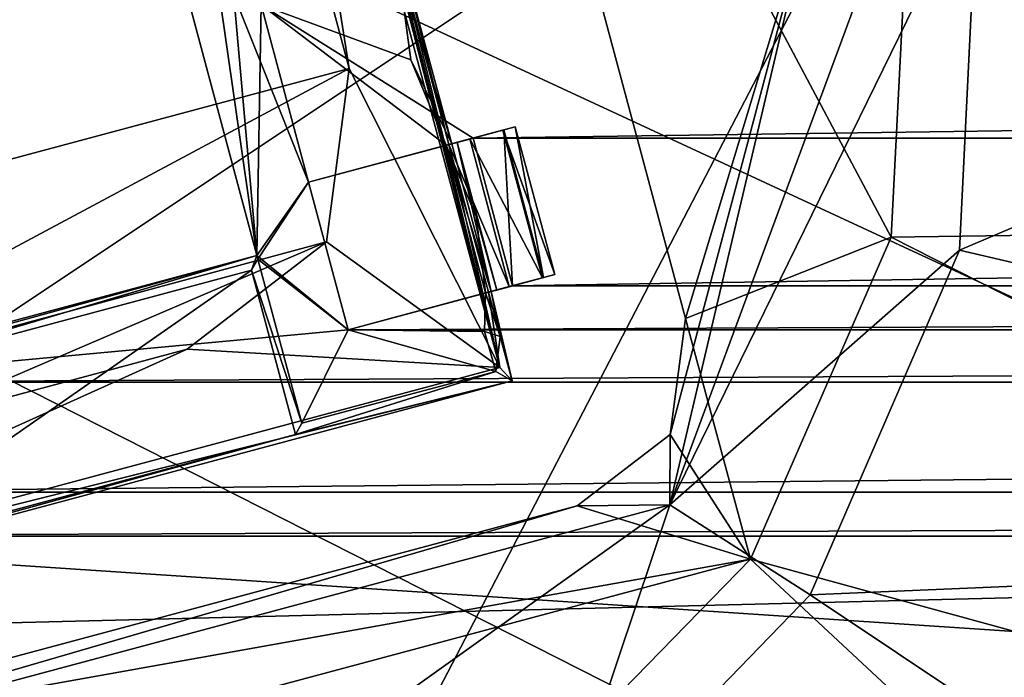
# Model space of a CAD drawing. Header units: millimetres. Extents: x -78 to 78, y -78 to 78.
# Tile 363 of 449: x -16.82 to -13.6, y 61.58 to 63.73. Entities that reach past the tile are written whole.
import ezdxf

# ---------------------------------------------------------------- set-up
doc = ezdxf.new("R2010")
doc.units = ezdxf.units.MM
doc.header["$LTSCALE"] = 41.718519
for name, color, linetype in [('10', 7, 'CONTINUOUS'), ('1004', 7, 'CONTINUOUS'), ('1023', 7, 'CONTINUOUS'), ('1153', 7, 'CONTINUOUS'), ('1745', 7, 'CONTINUOUS'), ('1769', 7, 'CONTINUOUS'), ('2704', 7, 'CONTINUOUS'), ('2720', 7, 'CONTINUOUS'), ('3539', 7, 'CONTINUOUS'), ('3549', 7, 'CONTINUOUS'), ('3560', 7, 'CONTINUOUS'), ('3585', 7, 'CONTINUOUS'), ('3586', 7, 'CONTINUOUS'), ('3614', 7, 'CONTINUOUS'), ('3616', 7, 'CONTINUOUS'), ('3641', 7, 'CONTINUOUS'), ('3642', 7, 'CONTINUOUS'), ('3645', 7, 'CONTINUOUS'), ('3646', 7, 'CONTINUOUS'), ('3671', 7, 'CONTINUOUS'), ('3695', 7, 'CONTINUOUS'), ('3696', 7, 'CONTINUOUS'), ('3697', 7, 'CONTINUOUS'), ('3698', 7, 'CONTINUOUS'), ('3699', 7, 'CONTINUOUS'), ('3723', 7, 'CONTINUOUS'), ('3724', 7, 'CONTINUOUS'), ('3746', 7, 'CONTINUOUS'), ('3773', 7, 'CONTINUOUS'), ('3823', 7, 'CONTINUOUS'), ('3825', 7, 'CONTINUOUS'), ('6', 7, 'CONTINUOUS'), ('845', 7, 'CONTINUOUS'), ('847', 7, 'CONTINUOUS'), ('873', 7, 'CONTINUOUS'), ('898', 7, 'CONTINUOUS'), ('920', 7, 'CONTINUOUS')]:
    doc.layers.add(name, color=color, linetype=linetype)

msp = doc.modelspace()

# ---------------------------------------------------------------- linework, layer by layer
at = {"layer": '10', "linetype": 'CONTINUOUS'}
for points in [[(-45.7061, 61.0325, -2), (-35.7207, 67.3652, -2), (-2.1202, 62.1222, -2), (-45.7061, 61.0325, -2)], [(-2.1202, 62.1222, -2), (-35.7207, 67.3652, -2), (0, 63, -2), (-2.1202, 62.1222, -2)], [(0, 63, -2), (-35.7207, 67.3652, -2), (12.2508, 63.4403, -2), (0, 63, -2)], [(12.2508, 63.4403, -2), (-35.7207, 67.3652, -2), (12.5431, 64.3966, -2), (12.2508, 63.4403, -2)], [(-2.9996, 60.0121, -2), (-45.7061, 61.0325, -2), (-2.1202, 62.1222, -2), (-2.9996, 60.0121, -2)]]:
    msp.add_3dface(points, dxfattribs=at)
at = {"layer": '1004', "color": 7, "linetype": 'CONTINUOUS'}
for points in [[(-14.9931, 62.1368, 22.2), (-18.084, 61.3085, 22.2), (-14.9931, 62.1368, 23.2), (-14.9931, 62.1368, 22.2)], [(-14.9931, 62.1368, 23.2), (-18.084, 61.3085, 22.2), (-18.084, 61.3085, 23.2), (-14.9931, 62.1368, 23.2)]]:
    msp.add_3dface(points, dxfattribs=at)
at = {"layer": '1023', "color": 7, "linetype": 'CONTINUOUS'}
for points in [[(-13.9075, 64.169, 22.2), (-13.9661, 63.0151, 22.2), (-15.4677, 65.8401, 22.2), (-13.9075, 64.169, 22.2)], [(-13.9661, 63.0151, 22.2), (-14.6395, 62.7491, 22.2), (-15.4677, 65.8401, 22.2), (-13.9661, 63.0151, 22.2)], [(-13.9661, 63.0151, 22.2), (-14.4268, 61.9626, 22.2), (-14.6395, 62.7491, 22.2), (-13.9661, 63.0151, 22.2)], [(-14.6395, 62.7491, 22.2), (-14.4268, 61.9626, 22.2), (-14.6895, 62.3697, 22.2), (-14.6395, 62.7491, 22.2)], [(-14.6895, 62.3697, 22.2), (-14.4268, 61.9626, 22.2), (-14.9931, 62.1368, 22.2), (-14.6895, 62.3697, 22.2)], [(-14.9931, 62.1368, 22.2), (-14.4268, 61.9626, 22.2), (-18.084, 61.3085, 22.2), (-14.9931, 62.1368, 22.2)], [(-14.4268, 61.9626, 22.2), (-15.2242, 61.1437, 22.2), (-18.4874, 60.8746, 22.2), (-14.4268, 61.9626, 22.2)], [(-14.4268, 61.9626, 22.2), (-18.4874, 60.8746, 22.2), (-18.084, 61.3085, 22.2), (-14.4268, 61.9626, 22.2)]]:
    msp.add_3dface(points, dxfattribs=at)
at = {"layer": '1153', "color": 7, "linetype": 'CONTINUOUS'}
for points in [[(-13.9075, 64.169, 22.2), (-8.3066, 63.0947, 23.7), (-13.9661, 63.0151, 22.2), (-13.9075, 64.169, 22.2)], [(-8.4236, 63.9839, 23.6629), (-8.3066, 63.0947, 23.7), (-13.9075, 64.169, 22.2), (-8.4236, 63.9839, 23.6629)], [(-8.3066, 63.0947, 23.7), (-8.9231, 60.4551, 23.7), (-13.9661, 63.0151, 22.2), (-8.3066, 63.0947, 23.7)], [(-13.9661, 63.0151, 22.2), (-8.9231, 60.4551, 23.7), (-14.4268, 61.9626, 22.2), (-13.9661, 63.0151, 22.2)], [(-14.4268, 61.9626, 22.2), (-10.3116, 58.1301, 23.7), (-15.2242, 61.1437, 22.2), (-14.4268, 61.9626, 22.2)], [(-8.9231, 60.4551, 23.7), (-10.3116, 58.1301, 23.7), (-14.4268, 61.9626, 22.2), (-8.9231, 60.4551, 23.7)]]:
    msp.add_3dface(points, dxfattribs=at)
at = {"layer": '1745', "linetype": 'CONTINUOUS'}
for points in [[(-7.9703, 75.9162, 28.7), (-31.0424, 69.7372, 28.7), (-28.8782, 50.0362, 28.7), (-7.9703, 75.9162, 28.7)], [(-19.091, 54.5266, 28.7), (-7.9703, 75.9162, 28.7), (-28.8782, 50.0362, 28.7), (-19.091, 54.5266, 28.7)], [(-8.651, 57.1209, 28.7), (-7.9703, 75.9162, 28.7), (-19.091, 54.5266, 28.7), (-8.651, 57.1209, 28.7)]]:
    msp.add_3dface(points, dxfattribs=at)
at = {"layer": '1769', "linetype": 'CONTINUOUS'}
for points in [[(-27.6073, 68.005, 26.2), (-10.0938, 72.6977, 26.2), (-10.352, 59.2515, 26.2), (-27.6073, 68.005, 26.2)], [(-24.562, 60.6528, 26.2), (-27.6073, 68.005, 26.2), (-14.9868, 55.9316, 26.2), (-24.562, 60.6528, 26.2)], [(-27.6073, 68.005, 26.2), (-10.352, 59.2515, 26.2), (-12.3647, 57.1714, 26.2), (-27.6073, 68.005, 26.2)], [(-27.6073, 68.005, 26.2), (-12.3647, 57.1714, 26.2), (-14.9868, 55.9316, 26.2), (-27.6073, 68.005, 26.2)]]:
    msp.add_3dface(points, dxfattribs=at)
at = {"layer": '2704', "linetype": 'CONTINUOUS'}
for points in [[(-16.5779, 64.9605, 21.67), (-16.0407, 62.9557, 21.67), (-16.312, 64.8374, 21.67), (-16.5779, 64.9605, 21.67)], [(-16.0407, 62.9557, 21.67), (-16.1567, 64.2579, 21.67), (-16.312, 64.8374, 21.67), (-16.0407, 62.9557, 21.67)], [(-16.0407, 62.9557, 21.67), (-16.0273, 63.7749, 21.67), (-16.1567, 64.2579, 21.67), (-16.0407, 62.9557, 21.67)], [(-16.0407, 62.9557, 21.67), (-15.872, 63.1953, 21.67), (-16.0273, 63.7749, 21.67), (-16.0407, 62.9557, 21.67)], [(-15.3341, 63.3395, 21.67), (16.0273, 63.7748, 21.67), (-16.0273, 63.7749, 21.67), (-15.3341, 63.3395, 21.67)], [(-15.872, 63.1953, 21.67), (-15.3341, 63.3395, 21.67), (-16.0273, 63.7749, 21.67), (-15.872, 63.1953, 21.67)], [(15.3341, 63.3394, 21.67), (16.0273, 63.7748, 21.67), (-15.3341, 63.3395, 21.67), (15.3341, 63.3394, 21.67)], [(15.3341, 63.3394, 21.67), (-15.3341, 63.3395, 21.67), (-15.2047, 62.8565, 21.67), (15.3341, 63.3394, 21.67)], [(15.2047, 62.8565, 21.67), (15.3341, 63.3394, 21.67), (-15.2047, 62.8565, 21.67), (15.2047, 62.8565, 21.67)], [(-15.872, 63.1953, 21.67), (-16.0407, 62.9557, 21.67), (-15.7426, 62.7124, 21.67), (-15.872, 63.1953, 21.67)], [(-16.0407, 62.9557, 21.67), (-17.5862, 62.5416, 21.67), (-15.7426, 62.7124, 21.67), (-16.0407, 62.9557, 21.67)], [(15.7426, 62.7123, 21.67), (15.2047, 62.8565, 21.67), (-15.7426, 62.7124, 21.67), (15.7426, 62.7123, 21.67)], [(-15.7426, 62.7124, 21.67), (15.2047, 62.8565, 21.67), (-15.2047, 62.8565, 21.67), (-15.7426, 62.7124, 21.67)], [(-17.5862, 62.5416, 21.67), (15.7426, 62.7123, 21.67), (-15.7426, 62.7124, 21.67), (-17.5862, 62.5416, 21.67)], [(17.5862, 62.5416, 21.67), (15.7426, 62.7123, 21.67), (-17.5862, 62.5416, 21.67), (17.5862, 62.5416, 21.67)], [(17.7227, 62.1817, 21.67), (17.5862, 62.5416, 21.67), (-17.7227, 62.1818, 21.67), (17.7227, 62.1817, 21.67)], [(17.5862, 62.5416, 21.67), (-17.5862, 62.5416, 21.67), (-17.7227, 62.1818, 21.67), (17.5862, 62.5416, 21.67)], [(17.7227, 62.1817, 21.67), (-17.7227, 62.1818, 21.67), (-18.2607, 62.0377, 21.67), (17.7227, 62.1817, 21.67)], [(18.2606, 62.0376, 21.67), (17.7227, 62.1817, 21.67), (-18.2607, 62.0377, 21.67), (18.2606, 62.0376, 21.67)], [(-18.2607, 62.0377, 21.67), (-32.3051, 59.1177, 21.67), (-10.8683, 61.5473, 21.67), (-18.2607, 62.0377, 21.67)], [(18.2606, 62.0376, 21.67), (-18.2607, 62.0377, 21.67), (-10.8683, 61.5473, 21.67), (18.2606, 62.0376, 21.67)]]:
    msp.add_3dface(points, dxfattribs=at)
at = {"layer": '2720', "linetype": 'CONTINUOUS'}
for points in [[(-21.6495, 66.5675, 20.074), (21.6343, 66.5724, 20.074), (10.8681, 61.5473, 20.074), (-21.6495, 66.5675, 20.074)], [(-41.1446, 56.6312, 20.074), (-21.6495, 66.5675, 20.074), (-10.8403, 61.5523, 20.074), (-41.1446, 56.6312, 20.074)], [(-10.8403, 61.5523, 20.074), (-21.6495, 66.5675, 20.074), (10.8681, 61.5473, 20.074), (-10.8403, 61.5523, 20.074)]]:
    msp.add_3dface(points, dxfattribs=at)
at = {"layer": '3539', "linetype": 'CONTINUOUS'}
for points in [[(-17.5862, 62.5416, 21.67), (-16.0407, 62.9557, 21.67), (-17.5831, 62.5298, 21.845), (-17.5862, 62.5416, 21.67)], [(-17.5831, 62.5298, 21.845), (-16.0407, 62.9557, 21.67), (-17.5467, 62.5088, 22.27), (-17.5831, 62.5298, 21.845)], [(-17.5467, 62.5088, 22.27), (-16.0407, 62.9557, 21.67), (-16.0586, 62.9075, 22.27), (-17.5467, 62.5088, 22.27)], [(-16.0407, 62.9557, 21.67), (-16.0376, 62.9439, 21.845), (-16.0586, 62.9075, 22.27), (-16.0407, 62.9557, 21.67)]]:
    msp.add_3dface(points, dxfattribs=at)
at = {"layer": '3549', "linetype": 'CONTINUOUS'}
for points in [[(-16.0376, 62.9439, 21.845), (-16.5779, 64.9605, 21.67), (-16.5811, 64.9724, 21.845), (-16.0376, 62.9439, 21.845)], [(-16.0407, 62.9557, 21.67), (-16.5779, 64.9605, 21.67), (-16.0376, 62.9439, 21.845), (-16.0407, 62.9557, 21.67)]]:
    msp.add_3dface(points, dxfattribs=at)
at = {"layer": '3560', "linetype": 'CONTINUOUS'}
for points in [[(-15.2047, 62.8565, 21.67), (-15.3341, 63.3395, 21.67), (-15.2334, 63.3665, 21.7623), (-15.2047, 62.8565, 21.67)], [(-15.2334, 63.3665, 21.7623), (-15.1959, 63.3765, 21.896), (-15.104, 62.8835, 21.7623), (-15.2334, 63.3665, 21.7623)], [(-15.2047, 62.8565, 21.67), (-15.2334, 63.3665, 21.7623), (-15.104, 62.8835, 21.7623), (-15.2047, 62.8565, 21.67)], [(-15.1959, 63.3765, 21.896), (-15.0664, 62.8935, 21.896), (-15.104, 62.8835, 21.7623), (-15.1959, 63.3765, 21.896)]]:
    msp.add_3dface(points, dxfattribs=at)
at = {"layer": '3585', "linetype": 'CONTINUOUS'}
for points in [[(-15.7426, 62.7124, 21.67), (-15.2047, 62.8565, 21.67), (-15.104, 62.8835, 21.7623), (-15.7426, 62.7124, 21.67)], [(-15.7426, 62.7124, 21.845), (-15.7426, 62.7124, 21.67), (-15.104, 62.8835, 21.7623), (-15.7426, 62.7124, 21.845)], [(-15.2928, 62.8329, 21.8612), (-15.7426, 62.7124, 21.845), (-15.104, 62.8835, 21.7623), (-15.2928, 62.8329, 21.8612)], [(-15.2567, 62.8426, 22.1557), (-15.2928, 62.8329, 21.8612), (-15.0664, 62.8935, 21.896), (-15.2567, 62.8426, 22.1557)], [(-15.0664, 62.8935, 21.896), (-15.2928, 62.8329, 21.8612), (-15.104, 62.8835, 21.7623), (-15.0664, 62.8935, 21.896)], [(-15.2742, 62.8379, 22.4493), (-15.2567, 62.8426, 22.1557), (-15.0664, 62.8935, 22.421), (-15.2742, 62.8379, 22.4493)], [(-15.1072, 62.8826, 22.5598), (-15.2742, 62.8379, 22.4493), (-15.0664, 62.8935, 22.421), (-15.1072, 62.8826, 22.5598)], [(-15.2155, 62.8536, 22.652), (-15.2742, 62.8379, 22.4493), (-15.1072, 62.8826, 22.5598), (-15.2155, 62.8536, 22.652)], [(-15.0664, 62.8935, 22.421), (-15.2567, 62.8426, 22.1557), (-15.0664, 62.8935, 21.896), (-15.0664, 62.8935, 22.421)], [(-15.2838, 62.8353, 22.6698), (-15.2742, 62.8379, 22.4493), (-15.2155, 62.8536, 22.652), (-15.2838, 62.8353, 22.6698)]]:
    msp.add_3dface(points, dxfattribs=at)
at = {"layer": '3586', "linetype": 'CONTINUOUS'}
for points in [[(-15.2334, 63.3665, 21.7623), (-15.3341, 63.3395, 21.67), (-15.872, 63.1953, 21.845), (-15.2334, 63.3665, 21.7623)], [(-15.4219, 63.3159, 21.8612), (-15.2334, 63.3665, 21.7623), (-15.872, 63.1953, 21.845), (-15.4219, 63.3159, 21.8612)], [(-15.4219, 63.3159, 21.8612), (-15.3861, 63.3255, 22.1542), (-15.1959, 63.3765, 21.896), (-15.4219, 63.3159, 21.8612)], [(-15.2334, 63.3665, 21.7623), (-15.4219, 63.3159, 21.8612), (-15.1959, 63.3765, 21.896), (-15.2334, 63.3665, 21.7623)], [(-15.4036, 63.3208, 22.4493), (-15.4132, 63.3183, 22.6698), (-15.2366, 63.3656, 22.5598), (-15.4036, 63.3208, 22.4493)], [(-15.2366, 63.3656, 22.5598), (-15.4132, 63.3183, 22.6698), (-15.3449, 63.3366, 22.652), (-15.2366, 63.3656, 22.5598)], [(-15.3861, 63.3255, 22.1542), (-15.4036, 63.3208, 22.4493), (-15.1959, 63.3765, 22.421), (-15.3861, 63.3255, 22.1542)], [(-15.1959, 63.3765, 22.421), (-15.4036, 63.3208, 22.4493), (-15.2366, 63.3656, 22.5598), (-15.1959, 63.3765, 22.421)], [(-15.1959, 63.3765, 21.896), (-15.3861, 63.3255, 22.1542), (-15.1959, 63.3765, 22.421), (-15.1959, 63.3765, 21.896)], [(-15.3341, 63.3395, 21.67), (-15.872, 63.1953, 21.67), (-15.872, 63.1953, 21.845), (-15.3341, 63.3395, 21.67)]]:
    msp.add_3dface(points, dxfattribs=at)
at = {"layer": '3614', "linetype": 'CONTINUOUS'}
for points in [[(-15.872, 63.1953, 21.67), (-15.7426, 62.7124, 21.67), (-15.872, 63.1953, 21.845), (-15.872, 63.1953, 21.67)], [(-15.872, 63.1953, 21.845), (-15.7426, 62.7124, 21.67), (-15.7426, 62.7124, 21.845), (-15.872, 63.1953, 21.845)]]:
    msp.add_3dface(points, dxfattribs=at)
at = {"layer": '3616', "linetype": 'CONTINUOUS'}
for points in [[(-16.0586, 62.9075, 22.27), (-16.0376, 62.9439, 21.845), (-15.8936, 62.4066, 21.845), (-16.0586, 62.9075, 22.27)], [(-16.0586, 62.9075, 22.27), (-15.8936, 62.4066, 21.845), (-15.9146, 62.3702, 22.27), (-16.0586, 62.9075, 22.27)]]:
    msp.add_3dface(points, dxfattribs=at)
at = {"layer": '3641', "linetype": 'CONTINUOUS'}
for points in [[(-15.4219, 63.3159, 21.8612), (-15.3243, 63.0833, 21.9003), (-15.3861, 63.3255, 22.1542), (-15.4219, 63.3159, 21.8612)], [(-15.2742, 62.8379, 22.4493), (-15.4036, 63.3208, 22.4493), (-15.3861, 63.3255, 22.1542), (-15.2742, 62.8379, 22.4493)], [(-15.2742, 62.8379, 22.4493), (-15.3861, 63.3255, 22.1542), (-15.2567, 62.8426, 22.1557), (-15.2742, 62.8379, 22.4493)], [(-15.3861, 63.3255, 22.1542), (-15.3243, 63.0833, 21.9003), (-15.2567, 62.8426, 22.1557), (-15.3861, 63.3255, 22.1542)], [(-15.3243, 63.0833, 21.9003), (-15.2928, 62.8329, 21.8612), (-15.2567, 62.8426, 22.1557), (-15.3243, 63.0833, 21.9003)]]:
    msp.add_3dface(points, dxfattribs=at)
at = {"layer": '3642', "linetype": 'CONTINUOUS'}
for points in [[(-15.1959, 63.3765, 21.896), (-15.1959, 63.3765, 22.421), (-15.0664, 62.8935, 21.896), (-15.1959, 63.3765, 21.896)], [(-15.1959, 63.3765, 22.421), (-15.0664, 62.8935, 22.421), (-15.0664, 62.8935, 21.896), (-15.1959, 63.3765, 22.421)]]:
    msp.add_3dface(points, dxfattribs=at)
at = {"layer": '3645', "linetype": 'CONTINUOUS'}
for points in [[(-16.0376, 62.9439, 21.845), (-16.5811, 64.9724, 21.845), (-15.872, 63.1953, 21.845), (-16.0376, 62.9439, 21.845)], [(-15.872, 63.1953, 21.845), (-16.5811, 64.9724, 21.845), (-16.0273, 63.7749, 21.845), (-15.872, 63.1953, 21.845)], [(-15.5775, 63.8954, 21.8612), (-15.5372, 63.5956, 21.845), (-16.0273, 63.7749, 21.845), (-15.5775, 63.8954, 21.8612)], [(-15.5372, 63.5956, 21.845), (-15.4219, 63.3159, 21.8612), (-16.0273, 63.7749, 21.845), (-15.5372, 63.5956, 21.845)], [(-15.4219, 63.3159, 21.8612), (-15.872, 63.1953, 21.845), (-16.0273, 63.7749, 21.845), (-15.4219, 63.3159, 21.8612)], [(-16.0376, 62.9439, 21.845), (-15.872, 63.1953, 21.845), (-15.7426, 62.7124, 21.845), (-16.0376, 62.9439, 21.845)], [(-16.0376, 62.9439, 21.845), (-15.7426, 62.7124, 21.845), (-15.8936, 62.4066, 21.845), (-16.0376, 62.9439, 21.845)], [(-15.2928, 62.8329, 21.8612), (-15.2967, 62.7065, 21.845), (-15.7426, 62.7124, 21.845), (-15.2928, 62.8329, 21.8612)], [(-15.7426, 62.7124, 21.845), (-15.2597, 62.5764, 21.845), (-15.8936, 62.4066, 21.845), (-15.7426, 62.7124, 21.845)], [(-15.2967, 62.7065, 21.845), (-15.2597, 62.5764, 21.845), (-15.7426, 62.7124, 21.845), (-15.2967, 62.7065, 21.845)]]:
    msp.add_3dface(points, dxfattribs=at)
at = {"layer": '3646', "linetype": 'CONTINUOUS'}
for points in [[(-17.5467, 62.5088, 22.27), (-16.0586, 62.9075, 22.27), (-17.4027, 61.9715, 22.27), (-17.5467, 62.5088, 22.27)], [(-16.0586, 62.9075, 22.27), (-15.9146, 62.3702, 22.27), (-17.4027, 61.9715, 22.27), (-16.0586, 62.9075, 22.27)]]:
    msp.add_3dface(points, dxfattribs=at)
at = {"layer": '3671', "linetype": 'CONTINUOUS'}
for points in [[(-15.2838, 62.8353, 22.6698), (-15.2061, 62.5455, 22.67), (-15.2742, 62.8379, 22.4493), (-15.2838, 62.8353, 22.6698)], [(-15.2061, 62.5455, 22.67), (-15.2456, 62.6902, 22.46), (-15.2742, 62.8379, 22.4493), (-15.2061, 62.5455, 22.67)], [(-15.2061, 62.5455, 22.67), (-15.2061, 62.5455, 22.47), (-15.2456, 62.6902, 22.46), (-15.2061, 62.5455, 22.67)]]:
    msp.add_3dface(points, dxfattribs=at)
at = {"layer": '3695', "linetype": 'CONTINUOUS'}
for points in [[(-15.5589, 63.9004, 22.4493), (-15.4036, 63.3208, 22.4493), (-15.5775, 63.8954, 21.8612), (-15.5589, 63.9004, 22.4493)], [(-15.5775, 63.8954, 21.8612), (-15.4036, 63.3208, 22.4493), (-15.5372, 63.5956, 21.845), (-15.5775, 63.8954, 21.8612)], [(-15.5372, 63.5956, 21.845), (-15.4036, 63.3208, 22.4493), (-15.4219, 63.3159, 21.8612), (-15.5372, 63.5956, 21.845)], [(-15.4036, 63.3208, 22.4493), (-15.2742, 62.8379, 22.4493), (-15.4219, 63.3159, 21.8612), (-15.4036, 63.3208, 22.4493)], [(-15.2742, 62.8379, 22.4493), (-15.2928, 62.8329, 21.8612), (-15.4219, 63.3159, 21.8612), (-15.2742, 62.8379, 22.4493)], [(-15.2456, 62.6902, 22.46), (-15.2928, 62.8329, 21.8612), (-15.2742, 62.8379, 22.4493), (-15.2456, 62.6902, 22.46)], [(-15.2967, 62.7065, 21.845), (-15.2928, 62.8329, 21.8612), (-15.2456, 62.6902, 22.46), (-15.2967, 62.7065, 21.845)], [(-15.2597, 62.5764, 21.845), (-15.2967, 62.7065, 21.845), (-15.2456, 62.6902, 22.46), (-15.2597, 62.5764, 21.845)], [(-15.2061, 62.5455, 22.47), (-15.2597, 62.5764, 21.845), (-15.2456, 62.6902, 22.46), (-15.2061, 62.5455, 22.47)]]:
    msp.add_3dface(points, dxfattribs=at)
at = {"layer": '3696', "linetype": 'CONTINUOUS'}
for points in [[(-15.2366, 63.3656, 22.5598), (-15.3449, 63.3366, 22.652), (-15.1072, 62.8826, 22.5598), (-15.2366, 63.3656, 22.5598)], [(-15.1959, 63.3765, 22.421), (-15.2366, 63.3656, 22.5598), (-15.0664, 62.8935, 22.421), (-15.1959, 63.3765, 22.421)], [(-15.2366, 63.3656, 22.5598), (-15.1072, 62.8826, 22.5598), (-15.0664, 62.8935, 22.421), (-15.2366, 63.3656, 22.5598)], [(-15.3449, 63.3366, 22.652), (-15.2155, 62.8536, 22.652), (-15.1072, 62.8826, 22.5598), (-15.3449, 63.3366, 22.652)]]:
    msp.add_3dface(points, dxfattribs=at)
at = {"layer": '3697', "linetype": 'CONTINUOUS'}
for points in [[(-18.1039, 61.7691, 22.67), (-18.1039, 61.7691, 22.47), (-15.2061, 62.5455, 22.47), (-18.1039, 61.7691, 22.67)], [(-15.2061, 62.5455, 22.67), (-18.1039, 61.7691, 22.67), (-15.2061, 62.5455, 22.47), (-15.2061, 62.5455, 22.67)]]:
    msp.add_3dface(points, dxfattribs=at)
at = {"layer": '3698', "linetype": 'CONTINUOUS'}
msp.add_3dface([(-15.4219, 63.3159, 21.8612), (-15.2928, 62.8329, 21.8612), (-15.3243, 63.0833, 21.9003), (-15.4219, 63.3159, 21.8612)], dxfattribs=at)
at = {"layer": '3699', "linetype": 'CONTINUOUS'}
for points in [[(-15.2597, 62.5764, 21.845), (-15.2061, 62.5455, 22.47), (-15.9146, 62.3702, 22.27), (-15.2597, 62.5764, 21.845)], [(-15.8936, 62.4066, 21.845), (-15.2597, 62.5764, 21.845), (-15.9146, 62.3702, 22.27), (-15.8936, 62.4066, 21.845)], [(-15.2061, 62.5455, 22.47), (-18.1039, 61.7691, 22.47), (-15.9146, 62.3702, 22.27), (-15.2061, 62.5455, 22.47)], [(-15.9146, 62.3702, 22.27), (-18.1039, 61.7691, 22.47), (-17.4027, 61.9715, 22.27), (-15.9146, 62.3702, 22.27)]]:
    msp.add_3dface(points, dxfattribs=at)
at = {"layer": '3723', "linetype": 'CONTINUOUS'}
for points in [[(-15.3449, 63.3366, 22.652), (-15.4132, 63.3183, 22.6698), (-15.2155, 62.8536, 22.652), (-15.3449, 63.3366, 22.652)], [(-15.4132, 63.3183, 22.6698), (-15.2838, 62.8353, 22.6698), (-15.2155, 62.8536, 22.652), (-15.4132, 63.3183, 22.6698)]]:
    msp.add_3dface(points, dxfattribs=at)
at = {"layer": '3724', "linetype": 'CONTINUOUS'}
for points in [[(-15.5685, 63.8978, 22.6698), (-15.4132, 63.3183, 22.6698), (-15.5589, 63.9004, 22.4493), (-15.5685, 63.8978, 22.6698)], [(-15.4132, 63.3183, 22.6698), (-15.4036, 63.3208, 22.4493), (-15.5589, 63.9004, 22.4493), (-15.4132, 63.3183, 22.6698)]]:
    msp.add_3dface(points, dxfattribs=at)
at = {"layer": '3746', "linetype": 'CONTINUOUS'}
for points in [[(-15.2468, 62.5894, 23.47), (-18.0906, 61.8274, 23.47), (-15.2061, 62.5455, 22.67), (-15.2468, 62.5894, 23.47)], [(-18.0906, 61.8274, 23.47), (-18.1039, 61.7691, 22.67), (-15.2061, 62.5455, 22.67), (-18.0906, 61.8274, 23.47)]]:
    msp.add_3dface(points, dxfattribs=at)
at = {"layer": '3773', "linetype": 'CONTINUOUS'}
for points in [[(-16.0735, 65.6747, 23.47), (-15.2468, 62.5894, 23.47), (-15.9826, 65.4433, 22.6698), (-16.0735, 65.6747, 23.47)], [(-15.9826, 65.4433, 22.6698), (-15.2468, 62.5894, 23.47), (-15.8532, 64.9603, 22.6698), (-15.9826, 65.4433, 22.6698)], [(-15.8532, 64.9603, 22.6698), (-15.2468, 62.5894, 23.47), (-15.6979, 64.3808, 22.6698), (-15.8532, 64.9603, 22.6698)], [(-15.6979, 64.3808, 22.6698), (-15.2468, 62.5894, 23.47), (-15.5685, 63.8978, 22.6698), (-15.6979, 64.3808, 22.6698)], [(-15.5685, 63.8978, 22.6698), (-15.2468, 62.5894, 23.47), (-15.4132, 63.3183, 22.6698), (-15.5685, 63.8978, 22.6698)], [(-15.4132, 63.3183, 22.6698), (-15.2468, 62.5894, 23.47), (-15.2838, 62.8353, 22.6698), (-15.4132, 63.3183, 22.6698)], [(-15.2468, 62.5894, 23.47), (-15.2061, 62.5455, 22.67), (-15.2838, 62.8353, 22.6698), (-15.2468, 62.5894, 23.47)]]:
    msp.add_3dface(points, dxfattribs=at)
at = {"layer": '3823', "linetype": 'CONTINUOUS'}
for points in [[(-15.2468, 62.5894, 23.47), (-16.0735, 65.6747, 23.47), (-15.7388, 63.5675, 23.47), (-15.2468, 62.5894, 23.47)], [(-15.7388, 63.5675, 23.47), (-16.0735, 65.6747, 23.47), (-15.9976, 64.5334, 23.47), (-15.7388, 63.5675, 23.47)], [(-15.8128, 63, 23.47), (-15.2468, 62.5894, 23.47), (-15.7388, 63.5675, 23.47), (-15.8128, 63, 23.47)], [(-16.2691, 62.6489, 23.47), (-15.2468, 62.5894, 23.47), (-15.8128, 63, 23.47), (-16.2691, 62.6489, 23.47)], [(-18.0906, 61.8274, 23.47), (-15.2468, 62.5894, 23.47), (-16.2691, 62.6489, 23.47), (-18.0906, 61.8274, 23.47)], [(-17.235, 62.3901, 23.47), (-18.0906, 61.8274, 23.47), (-16.2691, 62.6489, 23.47), (-17.235, 62.3901, 23.47)]]:
    msp.add_3dface(points, dxfattribs=at)
at = {"layer": '3825', "linetype": 'CONTINUOUS'}
for points in [[(-18.4124, 63.8864, 23.47), (-18.1536, 62.9204, 23.47), (-15.9976, 64.5334, 23.47), (-18.4124, 63.8864, 23.47)], [(-18.1536, 62.9204, 23.47), (-15.7388, 63.5675, 23.47), (-15.9976, 64.5334, 23.47), (-18.1536, 62.9204, 23.47)], [(-18.1536, 62.9204, 23.47), (-17.8025, 62.4641, 23.47), (-15.7388, 63.5675, 23.47), (-18.1536, 62.9204, 23.47)], [(-17.8025, 62.4641, 23.47), (-15.8128, 63, 23.47), (-15.7388, 63.5675, 23.47), (-17.8025, 62.4641, 23.47)], [(-17.8025, 62.4641, 23.47), (-17.235, 62.3901, 23.47), (-15.8128, 63, 23.47), (-17.8025, 62.4641, 23.47)], [(-17.235, 62.3901, 23.47), (-16.2691, 62.6489, 23.47), (-15.8128, 63, 23.47), (-17.235, 62.3901, 23.47)]]:
    msp.add_3dface(points, dxfattribs=at)
at = {"layer": '6', "linetype": 'CONTINUOUS'}
for points in [[(-42.2902, 62.6652), (-9, 68), (-31.5711, 68.6928), (-42.2902, 62.6652)], [(-51.8914, 54.9785), (-9, 68), (-42.2902, 62.6652), (-51.8914, 54.9785)], [(-9, 68), (-51.8914, 54.9785), (-33, 52), (-9, 68)], [(-9, 51.3567), (-9, 68), (-33, 52), (-9, 51.3567)]]:
    msp.add_3dface(points, dxfattribs=at)
at = {"layer": '845', "color": 7, "linetype": 'CONTINUOUS'}
for points in [[(-9.7278, 62.0363, 26.0387), (-9.5951, 64.7368, 26.0387), (-13.7428, 62.9725, 23.3613), (-9.7278, 62.0363, 26.0387)], [(-9.5951, 64.7368, 26.0387), (-13.6826, 64.1987, 23.3613), (-13.7428, 62.9725, 23.3613), (-9.5951, 64.7368, 26.0387)], [(-9.7278, 62.0363, 26.0387), (-13.7428, 62.9725, 23.3613), (-14.2311, 61.8461, 23.3613), (-9.7278, 62.0363, 26.0387)], [(-10.8032, 59.5557, 26.0387), (-9.7278, 62.0363, 26.0387), (-14.2311, 61.8461, 23.3613), (-10.8032, 59.5557, 26.0387)], [(-10.8032, 59.5557, 26.0387), (-14.2311, 61.8461, 23.3613), (-15.0848, 60.964, 23.3613), (-10.8032, 59.5557, 26.0387)]]:
    msp.add_3dface(points, dxfattribs=at)
at = {"layer": '847', "color": 7, "linetype": 'CONTINUOUS'}
for points in [[(-14.6903, 62.1401, 23.2), (-13.6826, 64.1987, 23.3613), (-13.941, 64.1646, 23.2412), (-14.6903, 62.1401, 23.2)], [(-13.6826, 64.1987, 23.3613), (-14.6903, 62.1401, 23.2), (-13.7428, 62.9725, 23.3613), (-13.6826, 64.1987, 23.3613)], [(-14.2225, 64.1276, 23.2), (-14.6903, 62.1401, 23.2), (-13.941, 64.1646, 23.2412), (-14.2225, 64.1276, 23.2)], [(-13.7428, 62.9725, 23.3613), (-14.6903, 62.1401, 23.2), (-14.2311, 61.8461, 23.3613), (-13.7428, 62.9725, 23.3613)], [(-14.6903, 62.1401, 23.2), (-16.3356, 60.9652, 23.2), (-15.0848, 60.964, 23.3613), (-14.6903, 62.1401, 23.2)], [(-14.2311, 61.8461, 23.3613), (-14.6903, 62.1401, 23.2), (-15.0848, 60.964, 23.3613), (-14.2311, 61.8461, 23.3613)]]:
    msp.add_3dface(points, dxfattribs=at)
at = {"layer": '873', "color": 7, "linetype": 'CONTINUOUS'}
for points in [[(-15.4677, 65.8401, 23.2), (-14.6395, 62.7491, 23.2), (-14.2225, 64.1276, 23.2), (-15.4677, 65.8401, 23.2)], [(-14.2225, 64.1276, 23.2), (-14.6895, 62.3697, 23.2), (-14.6903, 62.1401, 23.2), (-14.2225, 64.1276, 23.2)], [(-14.6395, 62.7491, 23.2), (-14.6895, 62.3697, 23.2), (-14.2225, 64.1276, 23.2), (-14.6395, 62.7491, 23.2)], [(-14.6895, 62.3697, 23.2), (-14.9931, 62.1368, 23.2), (-14.6903, 62.1401, 23.2), (-14.6895, 62.3697, 23.2)], [(-14.6903, 62.1401, 23.2), (-14.9931, 62.1368, 23.2), (-18.3479, 61.16, 23.2), (-14.6903, 62.1401, 23.2)], [(-16.3356, 60.9652, 23.2), (-14.6903, 62.1401, 23.2), (-18.3479, 61.16, 23.2), (-16.3356, 60.9652, 23.2)], [(-14.9931, 62.1368, 23.2), (-18.084, 61.3085, 23.2), (-18.3479, 61.16, 23.2), (-14.9931, 62.1368, 23.2)]]:
    msp.add_3dface(points, dxfattribs=at)
at = {"layer": '898', "color": 7, "linetype": 'CONTINUOUS'}
for points in [[(-14.6395, 62.7491, 22.2), (-14.6895, 62.3697, 22.2), (-14.6395, 62.7491, 23.2), (-14.6395, 62.7491, 22.2)], [(-14.6395, 62.7491, 23.2), (-14.6895, 62.3697, 22.2), (-14.6895, 62.3697, 23.2), (-14.6395, 62.7491, 23.2)], [(-14.6895, 62.3697, 22.2), (-14.9931, 62.1368, 22.2), (-14.6895, 62.3697, 23.2), (-14.6895, 62.3697, 22.2)], [(-14.6895, 62.3697, 23.2), (-14.9931, 62.1368, 22.2), (-14.9931, 62.1368, 23.2), (-14.6895, 62.3697, 23.2)]]:
    msp.add_3dface(points, dxfattribs=at)
at = {"layer": '920', "color": 7, "linetype": 'CONTINUOUS'}
for points in [[(-15.4677, 65.8401, 22.2), (-14.6395, 62.7491, 22.2), (-15.4677, 65.8401, 23.2), (-15.4677, 65.8401, 22.2)], [(-14.6395, 62.7491, 22.2), (-14.6395, 62.7491, 23.2), (-15.4677, 65.8401, 23.2), (-14.6395, 62.7491, 22.2)]]:
    msp.add_3dface(points, dxfattribs=at)

doc.saveas('drawing.dxf')
